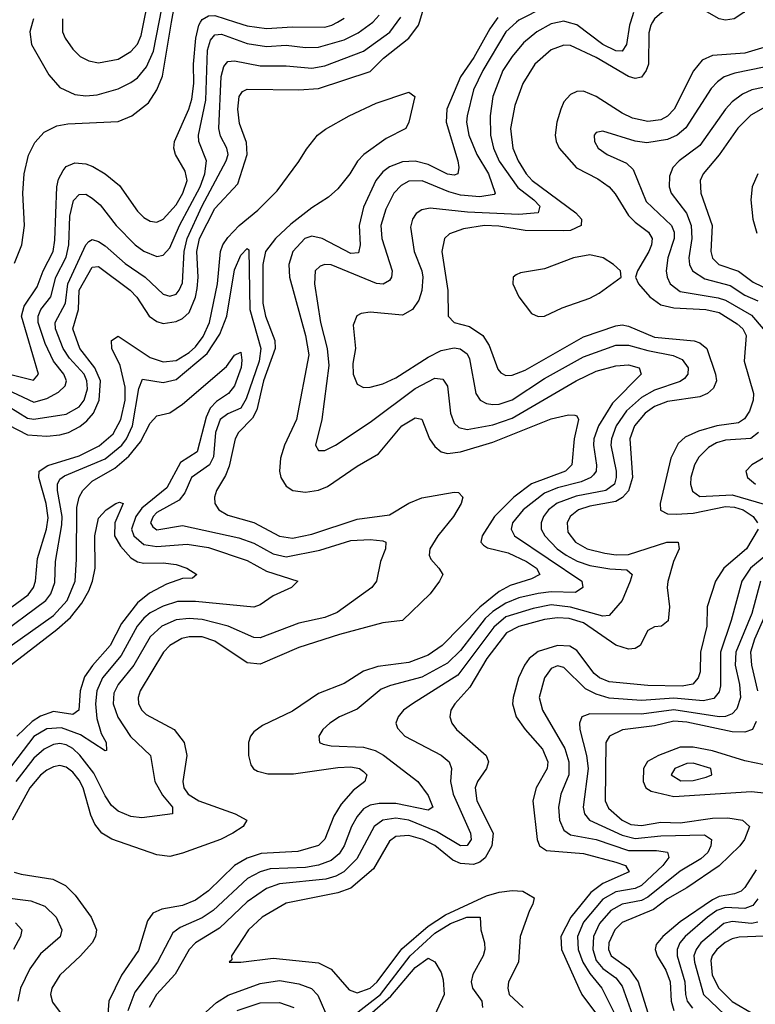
# Model space of a CAD drawing. Header units: inches. Extents: x 990535 to 1117859, y 769386 to 892122.
# Tile 499 of 656: x 1071146 to 1073422, y 816960 to 820007. Entities that reach past the tile are written whole.
import ezdxf

# ---------------------------------------------------------------- set-up
doc = ezdxf.new("R2010")
doc.units = ezdxf.units.IN
doc.header["$MEASUREMENT"] = 0
doc.layers.add('B0871', color=7, linetype='Continuous')
doc.layers.add('B0872', color=7, linetype='Continuous')

msp = doc.modelspace()

# ---------------------------------------------------------------- linework, layer by layer
at = {"layer": 'B0871', "color": 5}
for points, elevation in [([(1071050, 818925.6), (1071188.1, 818891.9), (1071204.1, 818910), (1071151.4, 819090), (1071159.7, 819120.3), (1071200, 819180), (1071218.9, 819230), (1071249.2, 819290), (1071254.7, 819325.3), (1071260.8, 819490), (1071266, 819514), (1071279.8, 819540.2), (1071290, 819552.7), (1071316, 819564), (1071350, 819561.5), (1071372.5, 819552.5), (1071410.1, 819530), (1071454.1, 819494.1), (1071510, 819414.8), (1071530, 819395.4), (1071550, 819383.8), (1071570, 819381), (1071590, 819389.6), (1071630, 819434.7), (1071650.9, 819470), (1071663.5, 819510), (1071658.1, 819538.1), (1071627.9, 819590), (1071623.2, 819610), (1071624.6, 819630), (1071669.1, 819730), (1071678.4, 819761.6), (1071684.8, 819810), (1071684.1, 819870), (1071691, 819950), (1071700, 819990), (1071705.6, 820000)], 2780), ([(1071088.8, 818871.2), (1071190, 818823.7), (1071230, 818834.6), (1071265.4, 818854.6), (1071286.3, 818873.7), (1071290.3, 818890), (1071281.9, 818910), (1071250.3, 818950.3), (1071224.8, 819004.8), (1071202.7, 819070), (1071203, 819090), (1071211, 819110), (1071242.1, 819150), (1071258.1, 819210), (1071290, 819272.4), (1071298.2, 819310), (1071300.9, 819399.1), (1071312.6, 819447.4), (1071330, 819466), (1071350, 819467.5), (1071370, 819454.8), (1071394.4, 819434.4), (1071444.5, 819370), (1071502.9, 819310), (1071530, 819290.6), (1071570, 819274.6), (1071590, 819278), (1071610, 819301.7), (1071640.2, 819370), (1071704.2, 819490), (1071719.1, 819530), (1071723.4, 819570), (1071699.7, 819630), (1071699, 819650), (1071721.5, 819758.5), (1071726.9, 819913.1), (1071735.8, 819944.2), (1071750, 819960.9), (1071770, 819962.4), (1071850, 819933.7), (1071910, 819924.5), (1071970, 819928.8), (1072030, 819921), (1072070, 819922.1), (1072150, 819945), (1072193.4, 819966.6), (1072238.2, 820000)], 2760), ([(1071110, 818811.1), (1071170, 818773.7), (1071190, 818770.6), (1071290, 818786.3), (1071330, 818809.3), (1071345.3, 818830), (1071355.4, 818864.6), (1071353.8, 818890), (1071345, 818910), (1071299.7, 818959.7), (1071279.9, 818990), (1071256.1, 819050), (1071255.2, 819070), (1071287.2, 819130), (1071294.8, 819190), (1071350, 819310.2), (1071359.5, 819320.5), (1071370, 819327.1), (1071390, 819321), (1071410, 819307.8), (1071472.4, 819252.4), (1071533.6, 819210), (1071590, 819157.9), (1071610, 819151.5), (1071630, 819158), (1071639.6, 819170), (1071650, 819193), (1071655.2, 819290), (1071663.6, 819330), (1071710, 819431.2), (1071785, 819570), (1071790.6, 819590), (1071787.2, 819610), (1071767, 819647), (1071762.1, 819670), (1071768.7, 819831.3), (1071777.3, 819862.7), (1071790, 819878), (1071810, 819879.7), (1071890, 819864.8), (1071970, 819864.8), (1072050, 819857.3), (1072090, 819864.2), (1072210, 819910.1), (1072290.9, 819969.1), (1072314.1, 820000)], 2740), ([(1071110, 818753.9), (1071170, 818722.3), (1071230, 818718.6), (1071270, 818722), (1071296.7, 818730), (1071331.6, 818748.4), (1071354, 818766), (1071373.7, 818790), (1071391.6, 818830), (1071395.5, 818890), (1071378.4, 818930), (1071332.1, 818990), (1071309.7, 819050), (1071328.2, 819110), (1071330, 819170), (1071370, 819241.7), (1071390, 819243.4), (1071488, 819170), (1071508.3, 819148.3), (1071546.8, 819090), (1071570, 819073.2), (1071590, 819067), (1071630, 819072.7), (1071650, 819082.7), (1071670, 819100.9), (1071690, 819148.2), (1071694.9, 819174.9), (1071697.8, 819210), (1071693.6, 819290), (1071702.4, 819330), (1071750, 819422.6), (1071820.4, 819499.6), (1071849.2, 819590), (1071847.5, 819627.5), (1071825.6, 819685.6), (1071820.3, 819730), (1071824.8, 819770), (1071834.8, 819785.2), (1071850, 819792), (1072009.7, 819789.7), (1072070, 819794.1), (1072230, 819847.3), (1072271.7, 819888.3), (1072349.9, 819950), (1072379.9, 819990), (1072382.9, 820000)], 2720), ([(1071130, 819253.3), (1071152.4, 819310), (1071160.4, 819370), (1071155.7, 819470), (1071159.6, 819530), (1071172.5, 819587.5), (1071192.3, 819627.7), (1071221, 819659), (1071260.8, 819679.2), (1071294.6, 819685.4), (1071450, 819692.1), (1071492.3, 819710), (1071543.9, 819750), (1071569.9, 819790.1), (1071587.3, 819832.7), (1071615.9, 820000)], 2820), ([(1071185.6, 820000), (1071177.2, 819970), (1071182.8, 819930), (1071236.3, 819836.3), (1071270, 819797.3), (1071316.2, 819776.2), (1071350, 819772), (1071385.2, 819774.8), (1071450, 819792.9), (1071490, 819812.4), (1071510, 819827.8), (1071538.2, 819861.8), (1071559.6, 819910), (1071577.3, 820000)], 2840), ([(1071278.1, 820000), (1071278, 819970), (1071286.1, 819950), (1071310, 819915.9), (1071333, 819893), (1071359.5, 819879.5), (1071390, 819874), (1071450, 819885.3), (1071490, 819908.6), (1071510, 819931.5), (1071521.4, 819958.6), (1071529.7, 820000)], 2860), ([(1072615.2, 820000), (1072600.6, 819979.4), (1072551.4, 819890), (1072510, 819830.8), (1072467.7, 819730), (1072465.1, 819690), (1072501.6, 819570), (1072505, 819550), (1072501.3, 819530), (1072490, 819525.6), (1072470, 819529), (1072410, 819559.1), (1072370, 819569.2), (1072330, 819566.9), (1072290, 819552), (1072270, 819536.5), (1072248.1, 819510), (1072210, 819426.8), (1072196.2, 819370), (1072199.3, 819310), (1072193.9, 819286.1), (1072170, 819284.1), (1072081.8, 819330), (1072050, 819336.9), (1072028.3, 819330), (1071990.7, 819290), (1071978.2, 819250), (1071980.8, 819210), (1072030.6, 819030), (1072040.6, 818970), (1072002.6, 818770), (1071965.4, 818690), (1071952.4, 818650), (1071949.6, 818609.6), (1071954.1, 818590), (1071970, 818563.7), (1071990.5, 818550.5), (1072030, 818545.2), (1072070, 818550.9), (1072097.9, 818562.1), (1072190, 818625.2), (1072256.4, 818663.6), (1072328.8, 818750), (1072370, 818775), (1072390.5, 818770.5), (1072413.9, 818710), (1072430, 818686), (1072450, 818669.7), (1072470, 818664.6), (1072510, 818669.8), (1072610, 818699.4), (1072790, 818772.1), (1072844.3, 818784.3), (1072863.7, 818783.7), (1072870, 818781.1), (1072875, 818770), (1072861.4, 818710), (1072854.4, 818630), (1072835, 818610), (1072730, 818570.7), (1072674.5, 818530), (1072614.8, 818470), (1072576.5, 818410), (1072572.9, 818390), (1072580.9, 818380.9), (1072593.2, 818373.2), (1072657.5, 818357.5), (1072714.3, 818330), (1072745, 818310), (1072755.1, 818290), (1072730, 818276.6), (1072663.8, 818256.2), (1072630, 818237.1), (1072570, 818188.7), (1072452.6, 818070), (1072410, 818040.5), (1072350, 818017.4), (1072254.4, 818005.6), (1072210, 817991.2), (1072150, 817953), (1072070, 817922.1), (1071990, 817867.3), (1071897.1, 817822.9), (1071870, 817803.5), (1071860.2, 817790), (1071854, 817770), (1071853.3, 817730), (1071861.2, 817701.2), (1071869.2, 817689.2), (1071882, 817682), (1071913.5, 817673.5), (1071993.1, 817673.1), (1072130, 817693), (1072170, 817694.7), (1072197.4, 817690), (1072210, 817680.7), (1072220.2, 817670), (1072213.6, 817650), (1072178.1, 817621.9), (1072140.6, 817579.4), (1072117.6, 817542.4), (1072090, 817470.7), (1072070, 817451.4), (1072006.7, 817433.3), (1071893.3, 817426.7), (1071850, 817412), (1071810, 817389.9), (1071730, 817311.5), (1071690, 817282.7), (1071650, 817266.1), (1071585.7, 817254.3), (1071558, 817242), (1071541.6, 817218.4), (1071513.4, 817126.6), (1071460.6, 817050), (1071421.6, 816970), (1071415.1, 816890)], 2720), ([(1072683.1, 820000), (1072650, 819969.9), (1072579.2, 819850), (1072550.1, 819790), (1072530.1, 819709.9), (1072528.4, 819690), (1072535.3, 819650), (1072560.4, 819590), (1072596.5, 819530), (1072616.8, 819470), (1072614, 819466), (1072570, 819458.7), (1072510, 819464.2), (1072474, 819474), (1072391.5, 819508.5), (1072350, 819507.2), (1072325.8, 819494.2), (1072303.4, 819470), (1072279.2, 819420.8), (1072263.4, 819370), (1072266.6, 819330), (1072297.9, 819230), (1072296.2, 819210), (1072290, 819199.8), (1072270.8, 819189.2), (1072250, 819190.8), (1072110, 819248.2), (1072090, 819249.3), (1072075.7, 819244.3), (1072060.5, 819230), (1072058.2, 819190), (1072076.3, 819070), (1072097.6, 818990), (1072102.8, 818937.2), (1072080.6, 818770), (1072060.7, 818690), (1072070, 818674), (1072090, 818673.8), (1072123.5, 818690), (1072230, 818762.1), (1072370, 818865.9), (1072430, 818897.8), (1072455.2, 818895.2), (1072470, 818873.4), (1072479.2, 818790), (1072490, 818758.2), (1072504.9, 818744.9), (1072530, 818739.2), (1072610, 818753), (1072670, 818774.4), (1072868.2, 818890), (1072930, 818919.6), (1072990, 818936.5), (1073030, 818939), (1073062.3, 818930), (1073068.4, 818910), (1072979.9, 818820.1), (1072937, 818750), (1072922.5, 818710), (1072921.3, 818690), (1072931, 818629), (1072929.7, 818610), (1072921.5, 818598.5), (1072913, 818590), (1072883.5, 818576.5), (1072810, 818558.3), (1072770, 818541.6), (1072703.6, 818490), (1072671, 818450), (1072666.8, 818430), (1072677.1, 818410), (1072885.1, 818270), (1072888.6, 818250), (1072865.7, 818234.3), (1072790, 818236.1), (1072750, 818231.9), (1072690, 818218), (1072650, 818201.4), (1072610, 818175.8), (1072585.9, 818154.1), (1072510, 818055.1), (1072470, 818015.3), (1072390, 817972.3), (1072293.2, 817946.8), (1072264.7, 817935.3), (1072190, 817873.3), (1072134.9, 817850), (1072105, 817830), (1072083.9, 817810), (1072071.5, 817790), (1072074, 817770), (1072084.7, 817764.7), (1072110, 817759.8), (1072210, 817755.5), (1072245.4, 817745.4), (1072271.5, 817731.5), (1072377.4, 817650), (1072410, 817605.8), (1072423.8, 817570), (1072410, 817560.8), (1072310, 817581.6), (1072258.3, 817581.6), (1072230, 817576.2), (1072210, 817564.6), (1072190, 817541.3), (1072172.6, 817510), (1072149.4, 817450), (1072133.9, 817426.1), (1072110, 817405.3), (1072070, 817391), (1072030, 817383.9), (1071921.1, 817378.9), (1071890, 817369.7), (1071850.9, 817349.1), (1071744.4, 817250), (1071710, 817228), (1071641.9, 817198.1), (1071619.2, 817180.8), (1071572.1, 817090), (1071502.4, 816997.6), (1071479.9, 816940.1)], 2740), ([(1072815.2, 820000), (1072790, 819994.8), (1072746.2, 819970), (1072704.4, 819935.6), (1072670, 819893.7), (1072640.4, 819850), (1072609.7, 819770), (1072601.7, 819710), (1072602.9, 819650), (1072612.1, 819610), (1072629.6, 819569.5), (1072687.7, 819487.7), (1072737.2, 819450), (1072755.7, 819430), (1072750.2, 819410), (1072690, 819404.3), (1072531.6, 819411.6), (1072415.8, 819424.2), (1072390, 819418.5), (1072372.3, 819407.7), (1072361.6, 819390), (1072355, 819365), (1072366.2, 819290), (1072390, 819230.2), (1072393, 819210), (1072390.4, 819169.6), (1072381.1, 819138.9), (1072361.7, 819110), (1072330, 819093.1), (1072230, 819101.8), (1072202.1, 819097.9), (1072189.5, 819090.5), (1072178.1, 819061.9), (1072185.3, 818990), (1072177, 818943), (1072177.9, 818910), (1072190, 818879.7), (1072210, 818869), (1072230, 818869.6), (1072270, 818880.7), (1072310, 818898.4), (1072410, 818962.6), (1072450, 818983.3), (1072490, 818991.6), (1072508.5, 818988.5), (1072530, 818972.7), (1072537.2, 818957.2), (1072557, 818850), (1072571.1, 818830), (1072590, 818819.6), (1072610, 818816.2), (1072630, 818817.7), (1072670, 818830.4), (1072770, 818896.8), (1072890, 818963.9), (1072990, 818999.8), (1073030, 819000.3), (1073090, 818983.2), (1073168.3, 818968.3), (1073195.3, 818955.3), (1073214.7, 818930), (1073213.7, 818910), (1073202.8, 818897.2), (1073190, 818887.7), (1073110, 818861.2), (1073070, 818838.2), (1073023.6, 818796.4), (1072992, 818750), (1072976.7, 818710), (1072974.9, 818690), (1072991.3, 818610), (1072991.9, 818590), (1072986.1, 818570), (1072959.8, 818550), (1072867.6, 818532.4), (1072809, 818511), (1072782.1, 818490), (1072766.9, 818470), (1072759, 818450), (1072759.2, 818430), (1072770.4, 818410), (1072809, 818370), (1072837.3, 818350), (1072871.1, 818331.1), (1072910, 818318.5), (1072971.8, 818308.2), (1073025, 818305), (1073040.7, 818290), (1073035, 818270), (1073010.1, 818209.9), (1072970, 818163.4), (1072950, 818161), (1072850, 818189.6), (1072790, 818195.9), (1072734.6, 818185.4), (1072650, 818158.9), (1072612.6, 818127.4), (1072501.2, 817978.8), (1072361, 817890), (1072333.4, 817870), (1072316.6, 817850), (1072310.2, 817830), (1072315.1, 817815.1), (1072337.6, 817790), (1072450, 817730.7), (1072474.4, 817710), (1072481.5, 817690), (1072479.1, 817650), (1072486.8, 817610), (1072541.2, 817490), (1072543.1, 817470), (1072530, 817451.2), (1072510, 817450.8), (1072435.1, 817495.1), (1072350, 817530.2), (1072310, 817536), (1072270, 817529.6), (1072242.7, 817510), (1072189.4, 817410.6), (1072148.7, 817370), (1072123.9, 817356.1), (1072092.8, 817347.2), (1071950, 817332.4), (1071910, 817318.9), (1071850, 817276.8), (1071763.9, 817196.1), (1071689.8, 817150.2), (1071670, 817129.2), (1071626.7, 817053.3), (1071568.9, 816990), (1071546, 816950)], 2760), ([(1073104.4, 820000), (1073098.7, 819990), (1073092.9, 819967.1), (1073091.2, 819870), (1073084.8, 819850), (1073070, 819829), (1073050, 819825.1), (1073030, 819831.4), (1072930, 819890.7), (1072850, 819927.6), (1072830, 819928.7), (1072790, 819913.9), (1072740.3, 819870), (1072702.4, 819810), (1072678.1, 819741.9), (1072665, 819670), (1072671.6, 819610), (1072687.8, 819570), (1072712.6, 819530), (1072731.8, 819510), (1072867.2, 819410), (1072883.9, 819390), (1072883.1, 819370), (1072850, 819354.9), (1072830, 819353.9), (1072710, 819355), (1072628, 819368), (1072584, 819370), (1072519.5, 819360.5), (1072475.6, 819344.4), (1072460.4, 819330), (1072452, 819290), (1072470.5, 819169.5), (1072471.7, 819090), (1072490.6, 819070.6), (1072537.7, 819057.7), (1072578.9, 819030), (1072598.9, 818998.9), (1072625.7, 818925.7), (1072634.6, 818914.6), (1072650, 818906.3), (1072670, 818906.6), (1072710, 818922.5), (1072890, 819026.1), (1072990, 819059.8), (1073010, 819062.5), (1073030, 819059), (1073110, 819024.9), (1073232.9, 819012.9), (1073250, 819007.3), (1073272.5, 818990), (1073299.2, 818910), (1073301.6, 818890), (1073293.1, 818866.9), (1073274.1, 818850), (1073250, 818839.8), (1073150, 818825.8), (1073110, 818809.9), (1073081, 818790), (1073048.3, 818750), (1073033.6, 818710), (1073041.6, 818590), (1073030, 818549.6), (1073011.6, 818528.4), (1072990, 818516.5), (1072910, 818501.7), (1072874.6, 818490), (1072849.7, 818470), (1072839.5, 818450), (1072841.6, 818421.6), (1072865.2, 818390), (1072901.4, 818370), (1072956.5, 818356.5), (1072991.2, 818351.2), (1073030, 818352.4), (1073148.6, 818390), (1073183.1, 818390), (1073187, 818370), (1073169, 818330), (1073151.3, 818268.7), (1073149.1, 818250), (1073156.7, 818190), (1073152.7, 818147.3), (1073132, 818130), (1073110, 818128.2), (1073090, 818116.4), (1073066.2, 818070), (1073050, 818061.5), (1073030, 818059.1), (1072990, 818071.6), (1072890, 818140.7), (1072845.6, 818154.4), (1072810, 818156.6), (1072770, 818151.4), (1072690, 818129.5), (1072652.4, 818110), (1072590.9, 818030), (1072538.7, 817941.3), (1072491.9, 817890), (1072480.1, 817870), (1072476.8, 817850), (1072483, 817830), (1072497.2, 817810), (1072589.5, 817730), (1072596.8, 817710), (1072590.6, 817690), (1072562.8, 817650), (1072555.4, 817630), (1072560.7, 817590), (1072611, 817490), (1072606.9, 817450), (1072586.2, 817413.8), (1072570, 817399.9), (1072550, 817392.2), (1072510, 817395.4), (1072486.6, 817406.6), (1072430, 817451), (1072393.2, 817470), (1072350, 817482.2), (1072310, 817479.3), (1072290, 817464.6), (1072241, 817379), (1072170, 817319.8), (1072130, 817304.6), (1071970, 817273.1), (1071896.6, 817230), (1071854, 817190), (1071801.3, 817110), (1071802, 817098), (1071794, 817090), (1071830.3, 817090.3), (1071930, 817102.5), (1072070, 817087.9), (1072110, 817068.4), (1072164.8, 817004.8), (1072190, 816995), (1072230.6, 817010), (1072252.3, 817030), (1072328.4, 817131.6), (1072410, 817201.9), (1072463.2, 817236.8), (1072590, 817295.6), (1072630, 817307.4), (1072670, 817312.1), (1072703.1, 817310), (1072737.4, 817290), (1072734.1, 817270), (1072722.9, 817250), (1072694.2, 817170), (1072689.1, 817090), (1072658, 817030), (1072655.8, 817010), (1072660.9, 816990), (1072703.4, 816950)], 2780), ([(1071813.4, 820000), (1071850, 819988.5), (1071910, 819979.9), (1071990, 819985.6), (1072090, 819984.4), (1072111.6, 819990), (1072129.1, 820000)], 2780), ([(1073035.6, 820000), (1073032.4, 819990), (1073023.1, 819930), (1073010.5, 819909.5), (1072990, 819911.3), (1072950, 819930.2), (1072870, 819991.4), (1072840.4, 820000)], 2760), ([(1073490, 819933.7), (1073390, 819903.6), (1073290, 819896.5), (1073257.5, 819882.5), (1073231.2, 819848.8), (1073170.8, 819730), (1073150.9, 819709.1), (1073130, 819697.6), (1073090, 819692.5), (1073042.6, 819702.6), (1073010, 819717.7), (1072930, 819769.5), (1072890, 819785.8), (1072870, 819784.9), (1072850, 819775.8), (1072830, 819752.8), (1072819.9, 819730), (1072807.5, 819690), (1072802.4, 819650), (1072805.4, 819630), (1072815.1, 819610), (1072869, 819549), (1072935.1, 819515.1), (1072969.6, 819489.6), (1072988.3, 819468.3), (1073030, 819401.1), (1073050, 819380.5), (1073091.2, 819350), (1073103.3, 819330), (1073100.9, 819310), (1073092.3, 819290), (1073057.1, 819230), (1073051, 819210), (1073060.5, 819190), (1073096.2, 819150), (1073130, 819125.1), (1073170, 819115.1), (1073269.5, 819110.5), (1073310, 819100.6), (1073366.2, 819066.2), (1073383.8, 819050), (1073393.8, 819030), (1073387.6, 818950), (1073416.5, 818850), (1073415.3, 818830), (1073403.9, 818796.1), (1073388.4, 818771.6), (1073370, 818759.6), (1073303.2, 818750), (1073246, 818734), (1073204.7, 818715.3), (1073183.9, 818696.1), (1073161, 818650), (1073128, 818510), (1073128.9, 818488.9), (1073150, 818477.8), (1073177.3, 818477.3), (1073230, 818480.3), (1073330, 818500.4), (1073358.2, 818498.2), (1073385, 818490), (1073415.8, 818470), (1073428.9, 818450)], 2820), ([(1073450, 819860.7), (1073358.7, 819841.3), (1073326.2, 819830), (1073304.7, 819815.3), (1073285.7, 819794.3), (1073207.6, 819672.4), (1073180.1, 819650), (1073150, 819636.8), (1073086.3, 819626.3), (1073050, 819631.7), (1072950, 819662), (1072930, 819657.7), (1072923.6, 819650), (1072924.1, 819630), (1072935.8, 819610), (1072963.6, 819590), (1073023.1, 819563.1), (1073043.9, 819543.9), (1073084.5, 819444.5), (1073162.5, 819370), (1073170.6, 819350), (1073171.1, 819330), (1073151.8, 819270), (1073145.9, 819230), (1073149.2, 819210), (1073158.8, 819190), (1073190, 819165.7), (1073306.8, 819146.8), (1073330, 819139.1), (1073410, 819092.5), (1073446.9, 819050)], 2840), ([(1071050, 818138.2), (1071172.3, 818227.7), (1071188.4, 818250), (1071194.5, 818270), (1071200.5, 818339.5), (1071228.2, 818430), (1071234.1, 818465.9), (1071227.9, 818510), (1071205.2, 818590), (1071206.4, 818610), (1071232.9, 818627.1), (1071330, 818657.7), (1071392.1, 818687.9), (1071434.6, 818725.4), (1071458.5, 818770), (1071472, 818830), (1071472.2, 818870), (1071456.7, 818936.7), (1071430.9, 818990), (1071430, 819014.3), (1071450, 819027.5), (1071550, 818962.2), (1071590, 818948.3), (1071630, 818952.6), (1071670, 818976.8), (1071690, 818995), (1071713.5, 819026.5), (1071732.6, 819070), (1071758.2, 819190), (1071767, 819290), (1071774.5, 819310), (1071790, 819333.5), (1071824.8, 819370), (1071882.3, 819417.7), (1071942.9, 819477.1), (1072010, 819568.4), (1072033, 819607), (1072067.8, 819650), (1072091.7, 819668.3), (1072165.8, 819710), (1072249.1, 819749.1), (1072350, 819782.8), (1072368.8, 819770), (1072350.1, 819689.9), (1072340.4, 819670), (1072280.2, 819639.8), (1072210.3, 819589.7), (1072190.9, 819569.1), (1072167.6, 819530), (1072130, 819483.4), (1072101.8, 819458.2), (1072050, 819425.5), (1071985.1, 819374.9), (1071936.9, 819330), (1071906.3, 819290), (1071898.5, 819250), (1071898, 819130), (1071906.7, 819090), (1071934.8, 819014.8), (1071936.2, 818990), (1071900.5, 818890), (1071879.8, 818800.2), (1071866.3, 818773.8), (1071822.6, 818730), (1071812.1, 818710), (1071794.3, 818625.7), (1071782.9, 818597.1), (1071754.8, 818550), (1071748.9, 818530), (1071749.5, 818510), (1071761.7, 818490), (1071790, 818473.9), (1071870, 818450.7), (1071950, 818408.5), (1071990, 818402.2), (1072050, 818415.2), (1072190, 818461.5), (1072290, 818475), (1072350, 818510.5), (1072390, 818527.5), (1072490, 818545.5), (1072504, 818544), (1072517.5, 818530), (1072511.4, 818510), (1072487.7, 818470), (1072440.1, 818410), (1072414.7, 818370), (1072412.4, 818350), (1072417.9, 818337.9), (1072443.2, 818310), (1072454.7, 818290), (1072444.5, 818270), (1072416, 818230), (1072330, 818147.5), (1072270, 818140.6), (1072135.1, 818104.9), (1072010, 818063.9), (1071890, 818013.1), (1071850, 818016.7), (1071750, 818083.8), (1071710, 818097.1), (1071670, 818097.3), (1071647.7, 818092.3), (1071610, 818070.3), (1071590.9, 818050), (1071518.5, 817930), (1071512.2, 817910), (1071513, 817890), (1071523.7, 817870), (1071537.3, 817857.3), (1071623.5, 817810), (1071655, 817770), (1071662.6, 817730), (1071651, 817650), (1071654.1, 817630), (1071667, 817610), (1071700.5, 817590), (1071812.9, 817550), (1071848.2, 817530), (1071836.8, 817510), (1071805.4, 817490), (1071767.5, 817470), (1071650, 817427.5), (1071610, 817417.9), (1071570, 817422.3), (1071431.1, 817471.1), (1071400.2, 817490), (1071377.8, 817517.8), (1071365.6, 817545.6), (1071342.4, 817630), (1071330, 817654.2), (1071310, 817678.3), (1071290, 817693.5), (1071270, 817698.9), (1071250, 817695.2), (1071230, 817684.6), (1071210, 817669.1), (1071177.5, 817630), (1071122.6, 817530)], 2680), ([(1073476.4, 819803.6), (1073411.5, 819790), (1073383, 819777), (1073350, 819752.9), (1073330, 819730.5), (1073250, 819618), (1073186.1, 819570), (1073167.2, 819550), (1073156.6, 819523.4), (1073155.2, 819490), (1073162.2, 819470), (1073208.7, 819408.7), (1073223.8, 819370), (1073226.1, 819330), (1073216.7, 819270), (1073218.1, 819250), (1073227.6, 819230), (1073265.5, 819205.5), (1073344.3, 819184.3), (1073390, 819155.1), (1073430, 819137.2)], 2860), ([(1073446.1, 819733.9), (1073408.3, 819711.7), (1073368.3, 819671.7), (1073310, 819588.9), (1073261.1, 819530), (1073252, 819510), (1073253.4, 819470), (1073288.4, 819370), (1073284.2, 819290), (1073289.3, 819269.3), (1073309.5, 819250), (1073370, 819229.2), (1073415.1, 819195.1), (1073468.9, 819168.9)], 2880), ([(1073430, 819530.6), (1073412.3, 819490), (1073407.9, 819450), (1073414.1, 819390), (1073426.5, 819346.5)], 2920), ([(1071070, 818094.1), (1071226.9, 818210), (1071242.1, 818230), (1071254.2, 818265.8), (1071256.7, 818330), (1071276.2, 818443.8), (1071277.1, 818470), (1071262.8, 818550), (1071262.7, 818570), (1071270, 818585.1), (1071284.7, 818595.3), (1071410, 818647.7), (1071461.9, 818690), (1071476.7, 818710), (1071494.7, 818750), (1071514.4, 818865.6), (1071525.6, 818894.4), (1071590, 818884.6), (1071630, 818894.1), (1071726.2, 818973.8), (1071765.6, 819034.4), (1071786.4, 819090), (1071810, 819232.9), (1071830, 819278.1), (1071850, 819298.8), (1071854.6, 819294.6), (1071857.6, 819110), (1071892.2, 818990), (1071886.7, 818950), (1071846.2, 818833.9), (1071830, 818805.2), (1071790, 818787), (1071765.7, 818770), (1071751.6, 818730), (1071745.8, 818654.2), (1071732.9, 818630), (1071677.8, 818590), (1071657.1, 818542.9), (1071639.4, 818520.6), (1071570, 818481.7), (1071559.3, 818470), (1071550.6, 818450), (1071557.6, 818437.6), (1071570, 818428.5), (1071650, 818442), (1071823.6, 818403.6), (1071870, 818387.1), (1071930, 818354.1), (1071970, 818345.1), (1072074.6, 818365.4), (1072170, 818395.6), (1072230, 818398.8), (1072270, 818394.3), (1072278.9, 818390), (1072278.2, 818370), (1072262, 818330), (1072250.2, 818270), (1072235.8, 818250), (1072127.9, 818172.1), (1072090, 818157.6), (1072010, 818139.9), (1071890, 818094.4), (1071870, 818095.6), (1071790.5, 818130.5), (1071710, 818151), (1071670, 818153.6), (1071630, 818150), (1071585.1, 818130), (1071550, 818097.2), (1071498.8, 818010), (1071450.1, 817950), (1071437.4, 817922.6), (1071435, 817890), (1071449, 817849), (1071489, 817789), (1071550.9, 817730), (1071563.8, 817650), (1071587.3, 817607.3), (1071619, 817570), (1071619.1, 817550), (1071523.4, 817536.6), (1071490, 817541), (1071450, 817557.7), (1071430, 817575.8), (1071410, 817605.4), (1071375.4, 817675.4), (1071331.5, 817731.5), (1071310, 817751.9), (1071290, 817762.6), (1071270, 817767.3), (1071250, 817764.5), (1071221.5, 817750), (1071190, 817721.4), (1071133.7, 817650)], 2660), ([(1071050, 818021.9), (1071250, 818163.1), (1071292.2, 818210), (1071316.9, 818270), (1071321.9, 818338.1), (1071322.9, 818497.1), (1071329.6, 818530), (1071340.9, 818550), (1071370, 818578.7), (1071440.3, 818619.7), (1071483.7, 818656.3), (1071519.5, 818700.5), (1071550, 818758.5), (1071570, 818781.7), (1071610, 818791), (1071650, 818817.2), (1071785.6, 818934.4), (1071810, 818968.7), (1071830, 818978.4), (1071833.5, 818953.5), (1071830.6, 818930.6), (1071810, 818873.8), (1071792.3, 818850), (1071754.3, 818825.7), (1071735.1, 818804.9), (1071722.6, 818777.4), (1071694.7, 818670), (1071643.5, 818636.5), (1071601.1, 818558.9), (1071524.1, 818495.9), (1071505.6, 818470), (1071491.8, 818430), (1071498.6, 818410), (1071530, 818382.7), (1071570, 818376.9), (1071663.7, 818383.7), (1071730, 818373.9), (1071850, 818333.9), (1071910, 818300.6), (1072006, 818270), (1071986.4, 818250), (1071930, 818223.9), (1071890, 818196.8), (1071870.5, 818189.5), (1071690, 818206.4), (1071633.7, 818206.3), (1071590, 818192.6), (1071550, 818171.2), (1071530, 818154.9), (1071508.9, 818130), (1071460.1, 818039.9), (1071401.8, 817970), (1071384, 817930), (1071380, 817890), (1071384.6, 817844.6), (1071398, 817798), (1071413.6, 817770), (1071414.2, 817745.8), (1071410, 817744.5), (1071334.2, 817794.2), (1071275.6, 817815.6), (1071230, 817812.5), (1071190, 817789), (1071070, 817633.5)], 2640), ([(1073432, 818730), (1073408.7, 818711.3), (1073330, 818706.1), (1073302.4, 818697.6), (1073276.9, 818683.1), (1073246.9, 818653.1), (1073234.3, 818630), (1073222.2, 818590), (1073221.5, 818570), (1073227.8, 818547.8), (1073250, 818531.3), (1073350, 818536.9), (1073450, 818508.2)], 2840), ([(1073461, 818659), (1073411.5, 818630), (1073392.6, 818610), (1073397.5, 818590), (1073422.6, 818570)], 2860), ([(1071070, 817973.7), (1071260.2, 818119.8), (1071302.7, 818157.3), (1071338.4, 818201.6), (1071360.1, 818239.9), (1071371.1, 818270), (1071379.7, 818310), (1071378.7, 818410), (1071390, 818464.4), (1071413.6, 818490), (1071442.9, 818510), (1071454.3, 818514.3), (1071466, 818510), (1071440.4, 818450), (1071439, 818410), (1071457.6, 818377.6), (1071490, 818341.4), (1071510, 818329.1), (1071530, 818324.9), (1071590, 818326.4), (1071630, 818321), (1071663.1, 818310), (1071693.4, 818290), (1071680.7, 818279.3), (1071650, 818277.4), (1071599.9, 818260.1), (1071547.5, 818232.5), (1071510, 818202.1), (1071461.1, 818138.9), (1071425.4, 818070), (1071371.2, 818008.8), (1071346.6, 817973.4), (1071333.4, 817930), (1071329, 817870), (1071310, 817857.3), (1071250, 817866.2), (1071210, 817851.9), (1071184.3, 817835.7), (1071137.1, 817790)], 2620), ([(1073430.5, 818430), (1073394.5, 818370), (1073324.7, 818310), (1073298.6, 818270), (1073273.3, 818190), (1073272.2, 818130), (1073252.2, 818050), (1073251, 817989), (1073245.8, 817970), (1073228.8, 817951.2), (1073195.5, 817944.5), (1073090, 817946.4), (1072970, 817957.9), (1072940.4, 817970), (1072923.3, 817983.3), (1072870, 818055.3), (1072848.4, 818068.4), (1072810, 818070.8), (1072750, 818052.3), (1072722.5, 818030), (1072707.9, 818010), (1072689.3, 817970), (1072672.4, 817910), (1072670.5, 817890), (1072682.5, 817850), (1072710.1, 817810), (1072763.6, 817750), (1072779.7, 817710), (1072778.5, 817690), (1072744.3, 817630), (1072733.7, 817590), (1072747.1, 817470), (1072754.6, 817450), (1072776, 817436), (1072890, 817427.2), (1072990, 817400.4), (1073020.9, 817390), (1073031.9, 817370), (1072950, 817333.8), (1072913.5, 817306.5), (1072850.8, 817230), (1072819.9, 817170), (1072822.3, 817130), (1072875.6, 817010), (1072885, 816990), (1072930.7, 816930)], 2820), ([(1073504.2, 818390), (1073407.1, 818310), (1073380.8, 818270), (1073347.8, 818147.8), (1073314.1, 818050), (1073314.7, 817945.3), (1073310, 817926.6), (1073293.7, 817906.3), (1073261.2, 817898.8), (1073170, 817907.3), (1073070, 817900.3), (1072970, 817907.5), (1072930, 817919.7), (1072896.3, 817936.4), (1072830, 818002.8), (1072810, 818007.3), (1072790, 817998.9), (1072770, 817970.8), (1072753.3, 817910), (1072763.1, 817870), (1072832.2, 817752.2), (1072844.9, 817710), (1072844.6, 817670), (1072820.3, 817610), (1072812.7, 817570), (1072815.7, 817530), (1072830, 817499.2), (1072850, 817484.8), (1072930, 817470.5), (1073030, 817436.4), (1073115.9, 817435.9), (1073150.6, 817430.6), (1073154.2, 817414.2), (1073136, 817390), (1073070, 817327.5), (1073050, 817318.7), (1072990, 817308.2), (1072950, 817285.2), (1072890, 817214), (1072871.8, 817170), (1072873.7, 817130), (1072888.7, 817090), (1072910, 817055.7), (1072947.6, 817010), (1072987.7, 816930)], 2840), ([(1073437.8, 818270), (1073411.7, 818170), (1073362.2, 818050), (1073359.9, 818010), (1073373.6, 817950), (1073376.1, 817910), (1073365.3, 817874.7), (1073350, 817858.6), (1073330, 817850.3), (1073310, 817849.5), (1073170, 817871.6), (1073070, 817858.4), (1072910, 817858.7), (1072885.4, 817850), (1072878.3, 817830), (1072879.2, 817810), (1072900.2, 817730), (1072905, 817690), (1072889.7, 817570), (1072893.8, 817550), (1072909, 817530), (1073010, 817483.2), (1073050, 817473.2), (1073130, 817481.9), (1073264.7, 817484.7), (1073286.4, 817470), (1073284.5, 817450), (1073275.1, 817430), (1073253.8, 817410), (1073190, 817372.3), (1073090, 817291.2), (1073070, 817281.5), (1073010, 817269.7), (1072974.9, 817250), (1072939.6, 817210), (1072921.3, 817170), (1072918.9, 817130), (1072930, 817095.2), (1072950, 817070.6), (1072990, 817042.3), (1073010, 817016.6), (1073041.3, 816930)], 2860), ([(1073454.8, 818170), (1073419.3, 818090), (1073407.2, 818050), (1073410, 818010), (1073428.8, 817930)], 2880), ([(1073424.3, 817835.7), (1073413.3, 817810), (1073390, 817802.3), (1073350, 817803.6), (1073210, 817833.7), (1073170, 817835.9), (1073110, 817821.4), (1073010.9, 817809.1), (1072971.3, 817790), (1072959.5, 817770), (1072957, 817590), (1072967.5, 817567.5), (1073010, 817529.6), (1073036.8, 817516.8), (1073070, 817513.9), (1073130, 817524.1), (1073190, 817521.6), (1073290, 817535.8), (1073337.5, 817537.5), (1073382.9, 817530), (1073404.6, 817510), (1073388.6, 817470), (1073374, 817450), (1073310, 817388.7), (1073210, 817320.2), (1073150, 817286.6), (1073106.6, 817253.4), (1073010, 817213.1), (1072987.2, 817190), (1072968.5, 817150), (1072967.6, 817130), (1072976.2, 817110), (1073030.5, 817070.5), (1073059.8, 817030), (1073103.2, 816890)], 2880), ([(1073450, 817701.2), (1073390, 817713.2), (1073290, 817744.7), (1073230, 817755.7), (1073190, 817755.9), (1073122.5, 817730), (1073088.3, 817711.7), (1073076.1, 817690), (1073074.6, 817650), (1073083.3, 817630), (1073099.4, 817619.4), (1073170, 817602.9), (1073410, 817618.3), (1073561.9, 817601.9)], 2920), ([(1071129.1, 817369.1), (1071150, 817362.3), (1071247.8, 817347.8), (1071287.5, 817327.5), (1071317.4, 817297.4), (1071366.7, 817230), (1071383.6, 817190), (1071380.8, 817170), (1071370.1, 817150), (1071334.4, 817110), (1071269.5, 817050), (1071245.2, 817010), (1071241.5, 816990), (1071246.9, 816966.9), (1071289.8, 816909.8)], 2680), ([(1073424.3, 817375.7), (1073390, 817321), (1073378.5, 817310), (1073358, 817302), (1073310, 817293.5), (1073290, 817283.6), (1073190, 817215.4), (1073136, 817170), (1073115.1, 817144.9), (1073112.1, 817130), (1073118.3, 817110), (1073145.6, 817065.6), (1073158.8, 817030), (1073161.7, 816970), (1073170, 816940.8)], 2920), ([(1071090, 817291.7), (1071180.6, 817280.6), (1071223.5, 817263.5), (1071258.8, 817230), (1071276.4, 817190), (1071270.8, 817169.2), (1071210, 817116.1), (1071176.8, 817070), (1071148.7, 817010), (1071139.9, 816970)], 2660), ([(1073430, 817286.1), (1073414.5, 817265.5), (1073390, 817256.1), (1073330, 817259.2), (1073303.4, 817250), (1073273.9, 817230), (1073204.6, 817170), (1073188.1, 817150), (1073180.1, 817130), (1073180.5, 817110), (1073204.5, 817030), (1073206.1, 816990), (1073211.6, 816970), (1073228.1, 816948.1)], 2940), ([(1072170, 816919.3), (1072261.8, 816990), (1072353.6, 817110), (1072430, 817179.9), (1072479.2, 817210), (1072529.4, 817229.4), (1072570.2, 817230), (1072572.6, 817190), (1072583.9, 817150), (1072585, 817130), (1072580.4, 817110), (1072547.7, 817052.3), (1072542.6, 817030), (1072546.6, 817010), (1072575.7, 816970), (1072578.4, 816950)], 2760), ([(1073430, 817214.5), (1073410, 817210.4), (1073350, 817215.9), (1073325.1, 817210), (1073253.8, 817150), (1073238.6, 817130), (1073232.4, 817110), (1073233.7, 817090), (1073261.6, 816990), (1073327.7, 816927.7)], 2960), ([(1071132.6, 817212.6), (1071152, 817190), (1071148.1, 817170), (1071127, 817130)], 2640), ([(1073449.4, 817170.6), (1073372.3, 817167.7), (1073350, 817162.4), (1073328.5, 817151.5), (1073303.3, 817130), (1073288.2, 817110), (1073284.2, 817095.8), (1073289.1, 817050), (1073308.9, 817010), (1073350, 816968.9), (1073418, 816930)], 2980), ([(1072170, 816877), (1072294.3, 816985.7), (1072370, 817074.2), (1072410, 817102.7), (1072430, 817091.8), (1072450, 817058), (1072455.9, 817035.9), (1072459.4, 816990), (1072431.8, 816930)], 2740), ([(1071690, 816906.7), (1071754.9, 816965.1), (1071791.2, 816988.8), (1071890, 817024.4), (1071950, 817033.9), (1072010, 817023.8), (1072048.9, 817008.9), (1072068.2, 816988.2), (1072102.8, 816910)], 2760), ([(1071819, 816941), (1071890, 816964.3), (1071950, 816965.9), (1071994.2, 816950)], 2740)]:
    msp.add_lwpolyline(points, dxfattribs=dict(at, elevation=elevation))
for points, elevation in [([(1072910, 819279.4), (1072859.4, 819270), (1072770, 819235.7), (1072696, 819224), (1072682, 819218), (1072672.8, 819210), (1072671.9, 819190), (1072690.1, 819150), (1072730, 819098.4), (1072750, 819088.5), (1072770, 819089.6), (1072824.3, 819115.7), (1072910, 819145.2), (1072938.7, 819161.3), (1073007.1, 819210), (1073004.5, 819230), (1072983, 819250), (1072951, 819270)], 2820), ([(1073230, 817705.8), (1073210, 817705.1), (1073172.7, 817690), (1073161.9, 817670), (1073191.6, 817651.6), (1073230, 817652.8), (1073270, 817662.8), (1073287.6, 817670), (1073284.2, 817690)], 2940)]:
    msp.add_lwpolyline(points, close=True, dxfattribs=dict(at, elevation=elevation))
at = {"layer": 'B0872', "color": 5}
for points, elevation in [([(1073789.8, 820000), (1073773.9, 820073.9), (1073752.1, 820112.1), (1073705.5, 820165.5), (1073650, 820200.2), (1073610, 820208.5), (1073568.7, 820208.7), (1073530, 820205.6), (1073490, 820195.9), (1073442.2, 820170), (1073422.3, 820150), (1073410.1, 820130), (1073395.5, 820044.5), (1073386.8, 820030), (1073357.1, 820010), (1073330, 820005.9), (1073310, 820010.2), (1073250, 820044.1), (1073210, 820053.5), (1073170, 820047.7), (1073132.5, 820030), (1073110.1, 820010), (1073104.4, 820000)], 2780), ([(1071577.3, 820000), (1071595, 820090)], 2840), ([(1071529.7, 820000), (1071539.8, 820050)], 2860), ([(1071615.9, 820000), (1071624.4, 820050)], 2820), ([(1071705.6, 820000), (1071710, 820007.7), (1071730, 820019.1), (1071750, 820019.9), (1071813.4, 820000)], 2780), ([(1072238.2, 820000), (1072239.2, 820000.7), (1072258.3, 820021.7)], 2760), ([(1072382.9, 820000), (1072396.1, 820043.9)], 2720), ([(1072770, 820046.2), (1072690, 820006.3), (1072683.1, 820000)], 2740), ([(1073045, 820030), (1073035.6, 820000)], 2760), ([(1071188.3, 820010), (1071185.6, 820000)], 2840), ([(1071278.1, 820010), (1071278.1, 820000)], 2860), ([(1072129.1, 820000), (1072150, 820012)], 2780), ([(1072314.1, 820000), (1072325.2, 820014.8)], 2740), ([(1072625.6, 820014.4), (1072615.2, 820000)], 2720), ([(1072840.4, 820000), (1072830, 820003), (1072815.2, 820000)], 2760)]:
    msp.add_lwpolyline(points, dxfattribs=dict(at, elevation=elevation))

doc.saveas('drawing.dxf')
